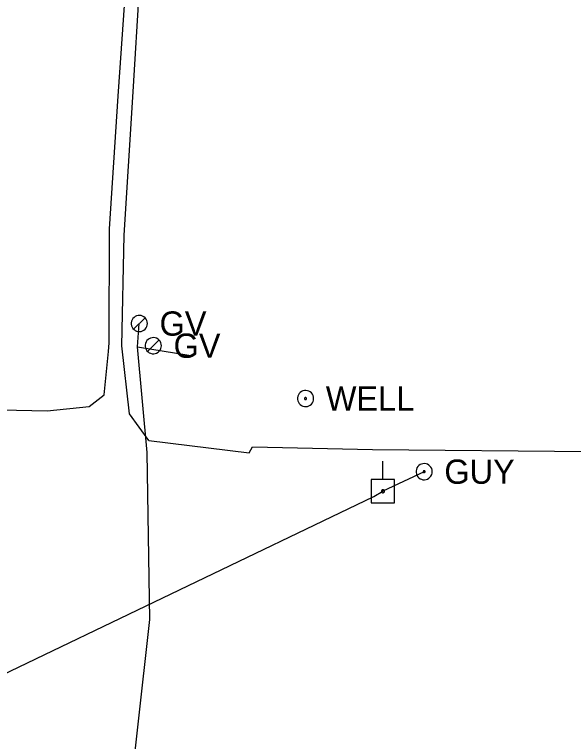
# Model space of a CAD drawing. Extents: x 596028 to 606371, y 330010 to 403088.
# Drawn here: x 602096.2 to 602184.8, y 360431.2 to 360546.6 of the extents above; entities that cross this region are included whole.
import ezdxf

# ---------------------------------------------------------------- set-up
doc = ezdxf.new("R2010")
doc.units = 0
for name, color, linetype in [('E_MISCPROP_Well', 7, 'Continuous'), ('E_UTL_E_UG', 7, 'Continuous'), ('E_UTL_EGuyWire', 7, 'Continuous'), ('E_UTL_EPowerPole', 7, 'Continuous'), ('E_UTL_G', 7, 'Continuous'), ('E_UTL_G_UG', 7, 'Continuous'), ('E_UTL_Overhead', 7, 'Continuous')]:
    doc.layers.add(name, color=color, linetype=linetype)

msp = doc.modelspace()

# ---------------------------------------------------------------- linework, layer by layer
at = {"layer": 'E_MISCPROP_Well'}
for points in [[(602143.59, 360485.65), (602143.57, 360485.89), (602143.5, 360486.12), (602143.39, 360486.34), (602143.24, 360486.53), (602143.05, 360486.69), (602142.84, 360486.81), (602142.61, 360486.89), (602142.37, 360486.93), (602142.13, 360486.92), (602141.89, 360486.86), (602141.67, 360486.76), (602141.47, 360486.61), (602141.3, 360486.44), (602141.17, 360486.23), (602141.08, 360486.01), (602141.03, 360485.77), (602141.03, 360485.52), (602141.08, 360485.28), (602141.17, 360485.06), (602141.3, 360484.85), (602141.47, 360484.68), (602141.67, 360484.53), (602141.89, 360484.43), (602142.13, 360484.37), (602142.37, 360484.36), (602142.61, 360484.4), (602142.84, 360484.48), (602143.05, 360484.6), (602143.24, 360484.76), (602143.39, 360484.95), (602143.5, 360485.17), (602143.57, 360485.4), (602143.59, 360485.65)], [(602142.47, 360485.65), (602142.47, 360485.68), (602142.46, 360485.7), (602142.44, 360485.73), (602142.43, 360485.76), (602142.4, 360485.78), (602142.38, 360485.79), (602142.35, 360485.8), (602142.32, 360485.81), (602142.29, 360485.8), (602142.26, 360485.8), (602142.23, 360485.78), (602142.2, 360485.77), (602142.18, 360485.74), (602142.17, 360485.72), (602142.16, 360485.69), (602142.15, 360485.66), (602142.15, 360485.63), (602142.16, 360485.6), (602142.17, 360485.57), (602142.18, 360485.55), (602142.2, 360485.52), (602142.23, 360485.51), (602142.26, 360485.49), (602142.29, 360485.49), (602142.32, 360485.48), (602142.35, 360485.49), (602142.38, 360485.5), (602142.4, 360485.51), (602142.43, 360485.53), (602142.44, 360485.56), (602142.46, 360485.59), (602142.47, 360485.61), (602142.47, 360485.65)]]:
    msp.add_lwpolyline(points, dxfattribs=at)
at = {"layer": 'E_UTL_E_UG'}
msp.add_line((602152.93, 360477.54), (602408.08, 360475.5), dxfattribs=at)
for points in [[(601996.88, 360486.88), (602004.57, 360487.3), (602040.51, 360485.34), (602074.61, 360484.3), (602101.38, 360483.68), (602108.03, 360484.4), (602110.4, 360486.25), (602111.09, 360493.1), (602111.2, 360494.51), (602111.22, 360512.57), (602112.63, 360533.64), (602113.86, 360551.83), (602112.99, 360589.04), (602112.44, 360603.06), (602111.88, 360626.21), (602111.43, 360643.08), (602108.85, 360663.63), (602105.27, 360678.29), (602105.65, 360688.6), (602110.74, 360698.48), (602115.61, 360702.62)], [(602117.46, 360479), (602114.42, 360483.2), (602113.19, 360494.02), (602113.56, 360511.57), (602114.91, 360533.45), (602116.03, 360551.73), (602115.05, 360589.24), (602115.03, 360603.63), (602114.65, 360626.59), (602115.02, 360646.26), (602112.08, 360664.05)], [(602117.46, 360479), (602133.36, 360477.04), (602133.9, 360478.01), (602152.93, 360477.54)]]:
    msp.add_lwpolyline(points, dxfattribs=at)
at = {"layer": 'E_UTL_EGuyWire'}
msp.add_line((602161.1, 360474.04), (602154.58, 360470.93), dxfattribs=at)
for points in [[(602162.39, 360474.04), (602162.36, 360474.29), (602162.3, 360474.52), (602162.18, 360474.74), (602162.03, 360474.93), (602161.85, 360475.09), (602161.64, 360475.21), (602161.41, 360475.29), (602161.16, 360475.33), (602160.92, 360475.31), (602160.68, 360475.26), (602160.46, 360475.16), (602160.26, 360475.01), (602160.09, 360474.84), (602159.96, 360474.63), (602159.87, 360474.41), (602159.83, 360474.17), (602159.83, 360473.92), (602159.87, 360473.68), (602159.96, 360473.46), (602160.09, 360473.25), (602160.26, 360473.07), (602160.46, 360472.93), (602160.68, 360472.83), (602160.92, 360472.77), (602161.16, 360472.76), (602161.41, 360472.8), (602161.64, 360472.88), (602161.85, 360473), (602162.03, 360473.16), (602162.18, 360473.35), (602162.3, 360473.57), (602162.36, 360473.8), (602162.39, 360474.04)], [(602161.26, 360474.04), (602161.26, 360474.07), (602161.25, 360474.1), (602161.24, 360474.13), (602161.22, 360474.15), (602161.2, 360474.17), (602161.17, 360474.19), (602161.14, 360474.2), (602161.11, 360474.2), (602161.08, 360474.2), (602161.05, 360474.2), (602161.02, 360474.18), (602161, 360474.17), (602160.98, 360474.14), (602160.96, 360474.12), (602160.95, 360474.09), (602160.94, 360474.06), (602160.94, 360474.03), (602160.95, 360474), (602160.96, 360473.97), (602160.98, 360473.94), (602161, 360473.92), (602161.02, 360473.91), (602161.05, 360473.89), (602161.08, 360473.89), (602161.11, 360473.88), (602161.14, 360473.89), (602161.17, 360473.9), (602161.2, 360473.91), (602161.22, 360473.93), (602161.24, 360473.96), (602161.25, 360473.98), (602161.26, 360474.01), (602161.26, 360474.04)]]:
    msp.add_lwpolyline(points, dxfattribs=at)
at = {"layer": 'E_UTL_EPowerPole'}
for points in [[(602154.54, 360472.78), (602154.54, 360475.69)], [(602156.39, 360472.78), (602152.7, 360472.78)], [(602152.7, 360472.78), (602152.7, 360469.09)], [(602156.39, 360469.09), (602156.39, 360472.78)], [(602154.82, 360470.93), (602154.81, 360470.98), (602154.8, 360471.02), (602154.78, 360471.06), (602154.75, 360471.1), (602154.72, 360471.13), (602154.68, 360471.15), (602154.63, 360471.17), (602154.59, 360471.17), (602154.54, 360471.17), (602154.5, 360471.16), (602154.46, 360471.14), (602154.42, 360471.11), (602154.39, 360471.08), (602154.36, 360471.04), (602154.35, 360471), (602154.34, 360470.96), (602154.34, 360470.91), (602154.35, 360470.87), (602154.36, 360470.82), (602154.39, 360470.79), (602154.42, 360470.75), (602154.46, 360470.73), (602154.5, 360470.71), (602154.54, 360470.7), (602154.59, 360470.7), (602154.63, 360470.7), (602154.68, 360470.72), (602154.72, 360470.74), (602154.75, 360470.77), (602154.78, 360470.8), (602154.8, 360470.85), (602154.81, 360470.89), (602154.82, 360470.93)], [(602152.7, 360469.09), (602156.39, 360469.09)]]:
    msp.add_lwpolyline(points, dxfattribs=at)
at = {"layer": 'E_UTL_G'}
for points in [[(602117.24, 360497.55), (602117.22, 360497.79), (602117.15, 360498.02), (602117.04, 360498.24), (602116.89, 360498.43), (602116.7, 360498.59), (602116.49, 360498.72), (602116.26, 360498.8), (602116.02, 360498.83), (602115.78, 360498.82), (602115.54, 360498.76), (602115.32, 360498.66), (602115.12, 360498.52), (602114.95, 360498.34), (602114.82, 360498.14), (602114.73, 360497.91), (602114.68, 360497.67), (602114.68, 360497.43), (602114.73, 360497.19), (602114.82, 360496.96), (602114.95, 360496.75), (602115.12, 360496.58), (602115.32, 360496.44), (602115.54, 360496.34), (602115.78, 360496.28), (602116.02, 360496.27), (602116.26, 360496.3), (602116.49, 360496.38), (602116.7, 360496.5), (602116.89, 360496.66), (602117.04, 360496.85), (602117.15, 360497.07), (602117.22, 360497.31), (602117.24, 360497.55)], [(602115.05, 360496.64), (602116.87, 360498.46)], [(602119.47, 360494.03), (602119.44, 360494.27), (602119.37, 360494.51), (602119.26, 360494.73), (602119.11, 360494.92), (602118.93, 360495.08), (602118.71, 360495.2), (602118.48, 360495.28), (602118.24, 360495.31), (602118, 360495.3), (602117.76, 360495.24), (602117.54, 360495.14), (602117.34, 360495), (602117.17, 360494.83), (602117.04, 360494.62), (602116.95, 360494.39), (602116.9, 360494.15), (602116.9, 360493.91), (602116.95, 360493.67), (602117.04, 360493.44), (602117.17, 360493.24), (602117.34, 360493.06), (602117.54, 360492.92), (602117.76, 360492.82), (602118, 360492.76), (602118.24, 360492.75), (602118.48, 360492.78), (602118.71, 360492.86), (602118.93, 360492.99), (602119.11, 360493.15), (602119.26, 360493.34), (602119.37, 360493.56), (602119.44, 360493.79), (602119.47, 360494.03)], [(602117.27, 360493.12), (602119.09, 360494.94)]]:
    msp.add_lwpolyline(points, dxfattribs=at)
at = {"layer": 'E_UTL_G_UG'}
for points in [[(602111.4, 360116.14), (602112.69, 360151.73), (602110.14, 360212.81), (602111.73, 360252.21), (602112.08, 360303.56), (602114.95, 360357.46), (602112.02, 360400.29), (602117.64, 360450.57), (602117.22, 360477.1), (602115.67, 360493.84), (602115.96, 360497.55)], [(602115.67, 360493.84), (602123.82, 360492.51)]]:
    msp.add_lwpolyline(points, dxfattribs=at)
at = {"layer": 'E_UTL_Overhead'}
msp.add_lwpolyline([(601996.6, 360395.42), (601999.06, 360396.05), (602153.14, 360470.11), (602154.58, 360470.93)], dxfattribs=at)

# ---------------------------------------------------------------- texts
at = {"layer": 'E_MISCPROP_Well'}
msp.add_text('WELL', height=3.85, dxfattribs=at).set_placement((602145.52, 360483.72))
at = {"layer": 'E_UTL_EGuyWire'}
msp.add_text('GUY', height=3.85, dxfattribs=at).set_placement((602164.31, 360472.12))
at = {"layer": 'E_UTL_G'}
for p in [(602119.17, 360495.62), (602121.39, 360492.11)]:
    msp.add_text('GV', height=3.85, dxfattribs=at).set_placement(p)

doc.saveas('drawing.dxf')
